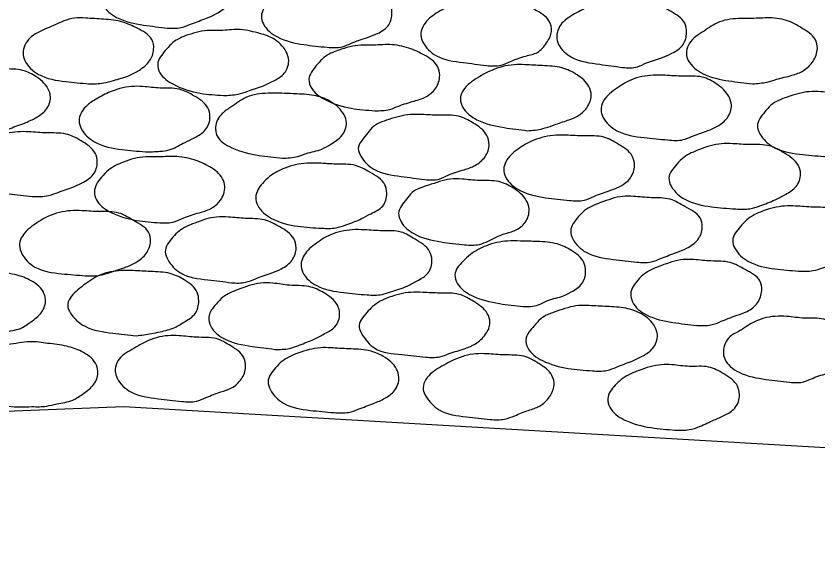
# Model space of a CAD drawing. Extents: x 634177 to 635904, y 289936 to 290970.
# Drawn here: x 635735.458 to 635738.349, y 290609.727 to 290611.67 of the extents above; entities that cross this region are included whole.
import ezdxf

# ---------------------------------------------------------------- set-up
doc = ezdxf.new("R2010")
doc.units = 0
doc.layers.add('R_Draft', color=7, linetype='Continuous')

msp = doc.modelspace()

# ---------------------------------------------------------------- linework, layer by layer
at = {"layer": 'R_Draft'}
for p, q in [((635723.7417, 290609.7798), (635735.8463, 290610.262)), ((635735.8463, 290610.262), (635751.2256, 290609.361))]:
    msp.add_line(p, q, dxfattribs=at)
for points in [[(635736.0032, 290611.6265), (635735.9175, 290611.6379), (635735.8204, 290611.6654), (635735.7711, 290611.7115), (635735.763, 290611.7398), (635735.7889, 290611.7907), (635735.818, 290611.8118), (635735.8722, 290611.8425), (635735.9514, 290611.8651), (635735.9927, 290611.8651), (635736.0525, 290611.8587), (635736.1229, 290611.8546), (635736.1787, 290611.8296), (635736.2272, 290611.7859), (635736.2353, 290611.7551), (635736.2192, 290611.7098), (635736.1803, 290611.6791), (635736.1447, 290611.6629), (635736.0906, 290611.6419), (635736.0525, 290611.629), (635736.0032, 290611.6265)], [(635736.5791, 290611.5578), (635736.495, 290611.5675), (635736.4003, 290611.595), (635736.3494, 290611.6419), (635736.3421, 290611.6694), (635736.3696, 290611.722), (635736.3931, 290611.7438), (635736.4505, 290611.7737), (635736.5273, 290611.7948), (635736.5702, 290611.7948), (635736.6341, 290611.7907), (635736.7037, 290611.7851), (635736.7546, 290611.7584), (635736.8056, 290611.7187), (635736.8128, 290611.6823), (635736.8015, 290611.6387), (635736.7603, 290611.6071), (635736.7247, 290611.5934), (635736.6648, 290611.5715), (635736.6341, 290611.5594), (635736.5791, 290611.5578)], [(635737.1534, 290611.4915), (635737.0693, 290611.5028), (635736.973, 290611.527), (635736.9245, 290611.5764), (635736.9172, 290611.6007), (635736.9431, 290611.6573), (635736.9657, 290611.6759), (635737.0231, 290611.7066), (635737.1032, 290611.7293), (635737.1445, 290611.7293), (635737.2068, 290611.7252), (635737.2771, 290611.7196), (635737.3305, 290611.6921), (635737.379, 290611.6532), (635737.3879, 290611.616), (635737.3701, 290611.5732), (635737.337, 290611.5392), (635737.2957, 290611.5262), (635737.2399, 290611.506), (635737.2068, 290611.4931), (635737.1534, 290611.4915)], [(635737.6443, 290611.485), (635737.5618, 290611.4963), (635737.4607, 290611.5222), (635737.4138, 290611.5683), (635737.4073, 290611.5974), (635737.4308, 290611.65), (635737.4583, 290611.6702), (635737.5125, 290611.6993), (635737.5926, 290611.7236), (635737.6363, 290611.7236), (635737.6977, 290611.7171), (635737.7673, 290611.7123), (635737.819, 290611.6864), (635737.8684, 290611.6451), (635737.8749, 290611.6104), (635737.8627, 290611.5675), (635737.8223, 290611.5359), (635737.7883, 290611.5206), (635737.7301, 290611.5012), (635737.6977, 290611.4874), (635737.6443, 290611.485)], [(635735.7193, 290611.4259), (635735.6368, 290611.434), (635735.5389, 290611.4599), (635735.4896, 290611.5101), (635735.4831, 290611.5359), (635735.5074, 290611.5909), (635735.5325, 290611.6087), (635735.5923, 290611.6362), (635735.6683, 290611.6629), (635735.7088, 290611.6629), (635735.7735, 290611.6589), (635735.843, 290611.6484), (635735.894, 290611.6265), (635735.9466, 290611.5869), (635735.9539, 290611.5497), (635735.9393, 290611.5093), (635735.9005, 290611.4745), (635735.8633, 290611.4551), (635735.8091, 290611.4381), (635735.7735, 290611.4292), (635735.7193, 290611.4259)], [(635738.1127, 290611.4259), (635738.0277, 290611.4365), (635737.9347, 290611.4623), (635737.8813, 290611.5101), (635737.8741, 290611.5343), (635737.9016, 290611.5909), (635737.9315, 290611.612), (635737.9841, 290611.6451), (635738.0625, 290611.6613), (635738.1021, 290611.6613), (635738.1652, 290611.6637), (635738.2348, 290611.6548), (635738.2922, 290611.6257), (635738.3383, 290611.5869), (635738.3464, 290611.5529), (635738.331, 290611.5076), (635738.2963, 290611.4737), (635738.255, 290611.4567), (635738.1992, 290611.4421), (635738.1652, 290611.4324), (635738.1127, 290611.4259)], [(635736.2054, 290611.3839), (635736.1221, 290611.392), (635736.025, 290611.4243), (635735.9765, 290611.4656), (635735.9684, 290611.4963), (635735.9959, 290611.5457), (635736.0234, 290611.5748), (635736.0776, 290611.6023), (635736.1569, 290611.6184), (635736.1957, 290611.6184), (635736.258, 290611.6217), (635736.3292, 290611.6095), (635736.3842, 290611.5893), (635736.4319, 290611.5408), (635736.44, 290611.5173), (635736.4246, 290611.464), (635736.389, 290611.4381), (635736.3494, 290611.4187), (635736.2928, 290611.3992), (635736.258, 290611.3887), (635736.2054, 290611.3839)], [(635736.7506, 290611.3289), (635736.6656, 290611.3378), (635736.5702, 290611.3701), (635736.5217, 290611.4122), (635736.5136, 290611.4413), (635736.5403, 290611.4915), (635736.5678, 290611.5206), (635736.6212, 290611.5473), (635736.7004, 290611.5651), (635736.7384, 290611.5651), (635736.8048, 290611.5675), (635736.8743, 290611.5545), (635736.9301, 290611.5295), (635736.9779, 290611.4874), (635736.9851, 290611.4567), (635736.9698, 290611.409), (635736.935, 290611.379), (635736.8929, 290611.3637), (635736.8379, 290611.3459), (635736.8048, 290611.3337), (635736.7506, 290611.3289)], [(635735.3513, 290611.2504), (635735.2663, 290611.2609), (635735.1669, 290611.2876), (635735.1175, 290611.3337), (635735.111, 290611.3637), (635735.1377, 290611.413), (635735.1644, 290611.4389), (635735.221, 290611.4648), (635735.2987, 290611.4874), (635735.3408, 290611.4874), (635735.4022, 290611.4801), (635735.4742, 290611.4761), (635735.526, 290611.4543), (635735.5729, 290611.409), (635735.5818, 290611.3782), (635735.5656, 290611.3321), (635735.5292, 290611.3038), (635735.4928, 290611.286), (635735.4362, 290611.265), (635735.4022, 290611.2528), (635735.3513, 290611.2504)], [(635737.3006, 290611.2569), (635737.2173, 290611.2682), (635737.1194, 290611.2965), (635737.0684, 290611.341), (635737.0595, 290611.3717), (635737.0846, 290611.4203), (635737.1154, 290611.4437), (635737.1728, 290611.4745), (635737.2529, 290611.4947), (635737.2925, 290611.4947), (635737.3556, 290611.4915), (635737.4251, 290611.4834), (635737.4801, 290611.4583), (635737.523, 290611.4162), (635737.5311, 290611.3839), (635737.5149, 290611.3394), (635737.4818, 290611.3095), (635737.4405, 290611.2925), (635737.3912, 290611.2755), (635737.3572, 290611.2642), (635737.3006, 290611.2569)], [(635737.8077, 290611.2237), (635737.722, 290611.2318), (635737.6241, 290611.2569), (635737.5732, 290611.3062), (635737.5667, 290611.3321), (635737.591, 290611.3839), (635737.6193, 290611.4065), (635737.6759, 290611.4405), (635737.7543, 290611.4567), (635737.7972, 290611.4567), (635737.8627, 290611.4534), (635737.9315, 290611.4502), (635737.9841, 290611.4243), (635738.0277, 290611.3798), (635738.0366, 290611.3491), (635738.0221, 290611.3038), (635737.9865, 290611.2731), (635737.9468, 290611.2553), (635737.8927, 290611.2359), (635737.8627, 290611.2245), (635737.8077, 290611.2237)], [(635735.9239, 290611.1809), (635735.8398, 290611.189), (635735.7411, 290611.2165), (635735.6926, 290611.2642), (635735.6853, 290611.2925), (635735.7088, 290611.3434), (635735.7403, 290611.3669), (635735.7913, 290611.3944), (635735.8746, 290611.4162), (635735.915, 290611.4162), (635735.9773, 290611.4106), (635736.0453, 290611.4065), (635736.1011, 290611.3815), (635736.1488, 290611.3394), (635736.1569, 290611.3079), (635736.1407, 290611.2609), (635736.1019, 290611.2318), (635736.0671, 290611.2148), (635736.0137, 290611.189), (635735.9765, 290611.1825), (635735.9239, 290611.1809)], [(635738.3699, 290611.1639), (635738.2825, 290611.172), (635738.1863, 290611.1987), (635738.1394, 290611.2456), (635738.1305, 290611.2747), (635738.1563, 290611.324), (635738.179, 290611.3491), (635738.238, 290611.3782), (635738.3165, 290611.3976), (635738.3594, 290611.3976), (635738.4208, 290611.3928), (635738.4912, 290611.3887), (635738.5446, 290611.3653), (635738.5931, 290611.32), (635738.6028, 290611.2892), (635738.5866, 290611.2431), (635738.5494, 290611.2132), (635738.5114, 290611.197), (635738.4548, 290611.176), (635738.4208, 290611.1655), (635738.3699, 290611.1639)], [(635736.4181, 290611.1574), (635736.334, 290611.1679), (635736.2353, 290611.1954), (635736.182, 290611.2399), (635736.1771, 290611.2698), (635736.2006, 290611.3184), (635736.2321, 290611.3418), (635736.2887, 290611.3774), (635736.3664, 290611.392), (635736.4084, 290611.392), (635736.4707, 290611.3895), (635736.5403, 290611.3823), (635736.5928, 290611.3612), (635736.6406, 290611.3135), (635736.6487, 290611.2852), (635736.6325, 290611.2391), (635736.5928, 290611.2084), (635736.5605, 290611.1906), (635736.5039, 290611.1744), (635736.4731, 290611.1639), (635736.4181, 290611.1574)], [(635736.9317, 290611.0806), (635736.846, 290611.0919), (635736.7481, 290611.1178), (635736.7004, 290611.1655), (635736.6915, 290611.1922), (635736.7214, 290611.2431), (635736.7401, 290611.2666), (635736.8015, 290611.2973), (635736.8792, 290611.3151), (635736.9212, 290611.3151), (635736.9827, 290611.3127), (635737.0531, 290611.3087), (635737.1056, 290611.2844), (635737.155, 290611.2399), (635737.1631, 290611.2076), (635737.1485, 290611.1631), (635737.1121, 290611.1315), (635737.0733, 290611.1162), (635737.0159, 290611.0967), (635736.9827, 290611.0822), (635736.9317, 290611.0806)], [(635735.5163, 290611.0199), (635735.4305, 290611.0288), (635735.3335, 290611.0539), (635735.2874, 290611.1016), (635735.2793, 290611.1291), (635735.3027, 290611.1809), (635735.3286, 290611.2043), (635735.3836, 290611.2342), (635735.4637, 290611.2528), (635735.5049, 290611.2528), (635735.5672, 290611.2488), (635735.6368, 290611.2448), (635735.6926, 290611.2205), (635735.7427, 290611.176), (635735.7508, 290611.1437), (635735.7363, 290611.0992), (635735.6958, 290611.0684), (635735.6594, 290611.0523), (635735.6028, 290611.032), (635735.5672, 290611.0215), (635735.5163, 290611.0199)], [(635737.4526, 290611.0053), (635737.3661, 290611.015), (635737.2747, 290611.0417), (635737.2221, 290611.0903), (635737.2157, 290611.1178), (635737.2415, 290611.1687), (635737.2674, 290611.1906), (635737.324, 290611.2221), (635737.4041, 290611.2407), (635737.4405, 290611.2407), (635737.506, 290611.2383), (635737.5764, 290611.2334), (635737.6298, 290611.2076), (635737.6791, 290611.1655), (635737.6872, 290611.1315), (635737.6726, 290611.087), (635737.6363, 290611.0563), (635737.5958, 290611.0401), (635737.5408, 290611.0199), (635737.506, 290611.0062), (635737.4526, 290611.0053)], [(635738.052, 290610.9746), (635737.9646, 290610.9827), (635737.8692, 290611.0094), (635737.8199, 290611.0563), (635737.811, 290611.0854), (635737.8401, 290611.1364), (635737.8652, 290611.1606), (635737.9218, 290611.189), (635738.001, 290611.21), (635738.0415, 290611.21), (635738.103, 290611.2067), (635738.1749, 290611.2019), (635738.2275, 290611.176), (635738.2769, 290611.1331), (635738.2858, 290611.1008), (635738.2696, 290611.0555), (635738.2316, 290611.0272), (635738.1944, 290611.0078), (635738.1394, 290610.9859), (635738.103, 290610.9754), (635738.052, 290610.9746)], [(635735.9765, 290610.9245), (635735.8924, 290610.9334), (635735.7937, 290610.9657), (635735.7476, 290611.0078), (635735.7403, 290611.0369), (635735.7654, 290611.0887), (635735.7913, 290611.1145), (635735.8447, 290611.1437), (635735.9255, 290611.1623), (635735.9652, 290611.1623), (635736.0283, 290611.1639), (635736.0994, 290611.1517), (635736.1561, 290611.1267), (635736.2022, 290611.0838), (635736.2103, 290611.0555), (635736.1941, 290611.0053), (635736.1585, 290610.9754), (635736.1181, 290610.9609), (635736.0622, 290610.9423), (635736.0283, 290610.9285), (635735.9765, 290610.9245)], [(635736.5605, 290610.905), (635736.4739, 290610.9123), (635736.3785, 290610.9406), (635736.3292, 290610.9875), (635736.3219, 290611.0167), (635736.3461, 290611.0668), (635736.372, 290611.0919), (635736.427, 290611.1218), (635736.5055, 290611.1396), (635736.55, 290611.1396), (635736.6114, 290611.1364), (635736.681, 290611.1315), (635736.7328, 290611.1073), (635736.7878, 290611.062), (635736.7942, 290611.032), (635736.7797, 290610.9851), (635736.7368, 290610.9576), (635736.7037, 290610.9398), (635736.647, 290610.9172), (635736.6114, 290610.9067), (635736.5605, 290610.905)], [(635737.0749, 290610.8452), (635736.99, 290610.8557), (635736.8913, 290610.8856), (635736.846, 290610.9285), (635736.8371, 290610.96), (635736.8654, 290611.0094), (635736.8856, 290611.0337), (635736.9447, 290611.0603), (635737.0231, 290611.0822), (635737.066, 290611.0822), (635737.1283, 290611.0773), (635737.1979, 290611.0733), (635737.2512, 290611.049), (635737.2973, 290611.0053), (635737.3071, 290610.9738), (635737.2933, 290610.9261), (635737.2585, 290610.8978), (635737.2173, 290610.8848), (635737.1598, 290610.8589), (635737.1283, 290610.8468), (635737.0749, 290610.8452)], [(635737.6961, 290610.7829), (635737.6104, 290610.7926), (635737.5125, 290610.8185), (635737.4648, 290610.867), (635737.4575, 290610.8945), (635737.4858, 290610.9471), (635737.5076, 290610.9689), (635737.5651, 290610.9973), (635737.6443, 290611.0199), (635737.684, 290611.0199), (635737.7471, 290611.015), (635737.8158, 290611.0094), (635737.8692, 290610.9835), (635737.9234, 290610.9423), (635737.9315, 290610.9091), (635737.9153, 290610.8638), (635737.8749, 290610.8331), (635737.8385, 290610.8177), (635737.7843, 290610.7967), (635737.7471, 290610.7837), (635737.6961, 290610.7829)], [(635735.7072, 290610.7336), (635735.6222, 290610.7409), (635735.526, 290610.7651), (635735.4774, 290610.8161), (635735.4702, 290610.842), (635735.4944, 290610.8945), (635735.5203, 290610.9156), (635735.5745, 290610.9487), (635735.6554, 290610.9681), (635735.6958, 290610.9681), (635735.7597, 290610.9649), (635735.8285, 290610.96), (635735.8835, 290610.9317), (635735.9353, 290610.8913), (635735.9425, 290610.8573), (635735.9272, 290610.8145), (635735.8891, 290610.7813), (635735.8503, 290610.7635), (635735.7921, 290610.7441), (635735.7597, 290610.7352), (635735.7072, 290610.7336)], [(635738.2785, 290610.7506), (635738.1935, 290610.7586), (635738.0981, 290610.7853), (635738.0488, 290610.8331), (635738.0415, 290610.8606), (635738.069, 290610.9115), (635738.0916, 290610.935), (635738.1491, 290610.9665), (635738.2283, 290610.9851), (635738.268, 290610.9851), (635738.331, 290610.9811), (635738.4014, 290610.9762), (635738.4532, 290610.9544), (635738.5058, 290610.9091), (635738.513, 290610.8784), (635738.4985, 290610.8306), (635738.4597, 290610.8031), (635738.4224, 290610.7837), (635738.3666, 290610.7627), (635738.331, 290610.7522), (635738.2785, 290610.7506)], [(635736.2345, 290610.7085), (635736.1488, 290610.719), (635736.0501, 290610.7441), (635736.0048, 290610.7926), (635735.9959, 290610.8193), (635736.0234, 290610.8727), (635736.0453, 290610.8945), (635736.1019, 290610.9237), (635736.1803, 290610.9455), (635736.2232, 290610.9455), (635736.2855, 290610.9406), (635736.3534, 290610.935), (635736.4084, 290610.9099), (635736.4586, 290610.8678), (635736.4675, 290610.8347), (635736.4529, 290610.7902), (635736.4141, 290610.7586), (635736.3769, 290610.7425), (635736.3211, 290610.7231), (635736.2855, 290610.7101), (635736.2345, 290610.7085)], [(635736.7231, 290610.6648), (635736.6381, 290610.6729), (635736.5419, 290610.698), (635736.4917, 290610.7457), (635736.4853, 290610.774), (635736.5103, 290610.8258), (635736.5346, 290610.8468), (635736.5912, 290610.8816), (635736.6689, 290610.8994), (635736.715, 290610.8994), (635736.7773, 290610.8961), (635736.846, 290610.8913), (635736.8962, 290610.8654), (635736.9487, 290610.8217), (635736.9568, 290610.7902), (635736.9431, 290610.7441), (635736.9034, 290610.715), (635736.8678, 290610.6964), (635736.808, 290610.6761), (635736.7773, 290610.6664), (635736.7231, 290610.6648)], [(635737.2852, 290610.6228), (635737.2003, 290610.6333), (635737.1008, 290610.6624), (635737.0482, 290610.7069), (635737.0401, 290610.7376), (635737.0684, 290610.7853), (635737.0959, 290610.8104), (635737.1534, 290610.842), (635737.2294, 290610.8589), (635737.2763, 290610.8589), (635737.337, 290610.8573), (635737.4082, 290610.8484), (635737.4583, 290610.8258), (635737.5044, 290610.7813), (635737.5109, 290610.7506), (635737.4979, 290610.7053), (635737.4591, 290610.6753), (635737.4251, 290610.6592), (635737.3685, 290610.6422), (635737.3402, 290610.6284), (635737.2852, 290610.6228)], [(635737.9121, 290610.5548), (635737.8255, 290610.5653), (635737.7301, 290610.5928), (635737.6799, 290610.6397), (635737.6735, 290610.6681), (635737.7001, 290610.719), (635737.7236, 290610.7409), (635737.7827, 290610.77), (635737.8627, 290610.7918), (635737.9016, 290610.7918), (635737.963, 290610.787), (635738.0318, 290610.7813), (635738.086, 290610.7562), (635738.1394, 290610.715), (635738.1458, 290610.6802), (635738.1305, 290610.6365), (635738.0932, 290610.605), (635738.0568, 290610.5912), (635738.0002, 290610.5694), (635737.963, 290610.5564), (635737.9121, 290610.5548)], [(635735.3263, 290610.5206), (635735.2422, 290610.5222), (635735.1508, 290610.5545), (635735.0974, 290610.5998), (635735.0918, 290610.6257), (635735.1136, 290610.6815), (635735.1452, 290610.705), (635735.1985, 290610.7317), (635735.2802, 290610.7503), (635735.3191, 290610.7543), (635735.383, 290610.7487), (635735.4517, 290610.7382), (635735.5051, 290610.7195), (635735.5552, 290610.6767), (635735.5641, 290610.6484), (635735.5496, 290610.6015), (635735.5116, 290610.5675), (635735.4735, 290610.544), (635735.4161, 290610.5303), (635735.3797, 290610.5222), (635735.3263, 290610.5206)], [(635735.8908, 290610.5176), (635735.8066, 290610.5265), (635735.7064, 290610.5516), (635735.6538, 290610.5993), (635735.6441, 290610.626), (635735.674, 290610.677), (635735.7015, 290610.6996), (635735.7597, 290610.736), (635735.8382, 290610.7522), (635735.8803, 290610.7522), (635735.9425, 290610.7489), (635736.0137, 290610.7417), (635736.0639, 290610.719), (635736.1108, 290610.6737), (635736.1164, 290610.6438), (635736.1035, 290610.5977), (635736.0655, 290610.5678), (635736.0299, 290610.5475), (635735.9773, 290610.5314), (635735.9458, 290610.5249), (635735.8908, 290610.5176)], [(635736.3906, 290610.4683), (635736.3089, 290610.4788), (635736.207, 290610.5071), (635736.1601, 290610.5516), (635736.1528, 290610.5839), (635736.1787, 290610.6317), (635736.2038, 290610.6567), (635736.2588, 290610.6842), (635736.3389, 290610.7069), (635736.3834, 290610.7069), (635736.4432, 290610.6996), (635736.5136, 290610.6947), (635736.5662, 290610.6729), (635736.6163, 290610.6276), (635736.6244, 290610.5977), (635736.6074, 290610.55), (635736.5702, 290610.5249), (635736.5322, 290610.5047), (635736.4788, 290610.4836), (635736.4432, 290610.4715), (635736.3906, 290610.4683)], [(635736.935, 290610.44), (635736.8484, 290610.4497), (635736.7506, 290610.4723), (635736.7037, 290610.5249), (635736.6948, 290610.5475), (635736.7223, 290610.6009), (635736.7433, 290610.6228), (635736.8023, 290610.6559), (635736.8808, 290610.6737), (635736.9245, 290610.6737), (635736.9851, 290610.6713), (635737.0555, 290610.6664), (635737.1081, 290610.6406), (635737.1566, 290610.5977), (635737.1663, 290610.5653), (635737.1501, 290610.5225), (635737.1137, 290610.4885), (635737.0765, 290610.4715), (635737.0191, 290610.4529), (635736.9851, 290610.4416), (635736.935, 290610.44)], [(635737.536, 290610.3906), (635737.4478, 290610.3995), (635737.3556, 290610.4278), (635737.3022, 290610.4739), (635737.2957, 290610.5039), (635737.3257, 290610.5532), (635737.3491, 290610.5783), (635737.4073, 290610.6058), (635737.4858, 290610.626), (635737.5238, 290610.626), (635737.5877, 290610.6228), (635737.6557, 290610.6163), (635737.7123, 290610.5961), (635737.7608, 290610.5492), (635737.7697, 290610.5208), (635737.7527, 290610.4715), (635737.7179, 290610.4448), (635737.6783, 290610.4262), (635737.6225, 290610.4044), (635737.5877, 290610.3922), (635737.536, 290610.3906)], [(635738.2461, 290610.3494), (635738.1612, 290610.3599), (635738.0641, 290610.3858), (635738.0124, 290610.4335), (635738.0075, 290610.4602), (635738.031, 290610.5136), (635738.0617, 290610.5322), (635738.1151, 290610.5653), (635738.1944, 290610.5872), (635738.2364, 290610.5872), (635738.2995, 290610.5807), (635738.3699, 290610.5767), (635738.4208, 290610.55), (635738.471, 290610.5087), (635738.4766, 290610.4739), (635738.4629, 290610.4319), (635738.4257, 290610.3995), (635738.3869, 290610.3833), (635738.331, 290610.3647), (635738.2995, 290610.3518), (635738.2461, 290610.3494)], [(635736.055, 290610.2806), (635735.97, 290610.2903), (635735.8722, 290610.3146), (635735.822, 290610.3647), (635735.8155, 290610.389), (635735.8398, 290610.4448), (635735.8681, 290610.4634), (635735.9255, 290610.4958), (635736.0056, 290610.5176), (635736.0453, 290610.5176), (635736.1083, 290610.5119), (635736.1787, 290610.5071), (635736.2321, 290610.4804), (635736.2782, 290610.44), (635736.2855, 290610.4052), (635736.2701, 290610.3615), (635736.2345, 290610.3292), (635736.1957, 290610.3146), (635736.1431, 290610.2944), (635736.1083, 290610.2814), (635736.055, 290610.2806)], [(635735.5151, 290610.2618), (635735.431, 290610.2635), (635735.3396, 290610.2958), (635735.2862, 290610.3411), (635735.2806, 290610.367), (635735.3024, 290610.4228), (635735.334, 290610.4463), (635735.3873, 290610.4729), (635735.469, 290610.4915), (635735.5079, 290610.4956), (635735.5718, 290610.4899), (635735.6405, 290610.4794), (635735.6939, 290610.4608), (635735.744, 290610.4179), (635735.7529, 290610.3896), (635735.7384, 290610.3427), (635735.7004, 290610.3087), (635735.6623, 290610.2853), (635735.6049, 290610.2715), (635735.5685, 290610.2635), (635735.5151, 290610.2618)], [(635736.6034, 290610.2402), (635736.5184, 290610.2483), (635736.4222, 290610.2741), (635736.3745, 290610.3227), (635736.3664, 290610.351), (635736.3931, 290610.4011), (635736.4165, 290610.4246), (635736.4739, 290610.4545), (635736.5548, 290610.4739), (635736.5928, 290610.4739), (635736.6567, 290610.4699), (635736.7271, 290610.4642), (635736.7805, 290610.4432), (635736.8298, 290610.3971), (635736.8379, 290610.368), (635736.8217, 290610.3194), (635736.7878, 290610.2919), (635736.7465, 290610.2733), (635736.6915, 290610.2523), (635736.6567, 290610.241), (635736.6034, 290610.2402)], [(635737.1671, 290610.2151), (635737.0814, 290610.2248), (635736.9827, 290610.2499), (635736.935, 290610.2992), (635736.9253, 290610.3235), (635736.9512, 290610.3785), (635736.9787, 290610.3987), (635737.0361, 290610.4303), (635737.1154, 290610.4521), (635737.155, 290610.4521), (635737.2189, 290610.4481), (635737.2884, 290610.4432), (635737.3443, 290610.4157), (635737.3896, 290610.3744), (635737.3976, 290610.3389), (635737.3807, 290610.2968), (635737.3451, 290610.2636), (635737.3054, 290610.2483), (635737.2553, 290610.2289), (635737.2189, 290610.2167), (635737.1671, 290610.2151)], [(635737.8344, 290610.1771), (635737.7471, 290610.186), (635737.65, 290610.2143), (635737.5982, 290610.2596), (635737.591, 290610.2903), (635737.6176, 290610.3389), (635737.6468, 290610.3647), (635737.7034, 290610.3922), (635737.7843, 290610.4125), (635737.8223, 290610.4125), (635737.8846, 290610.4068), (635737.9541, 290610.4044), (635738.0091, 290610.3801), (635738.0585, 290610.3356), (635738.0657, 290610.3057), (635738.0488, 290610.2564), (635738.0116, 290610.2305), (635737.9743, 290610.2135), (635737.9218, 290610.19), (635737.8846, 290610.1787), (635737.8344, 290610.1771)]]:
    msp.add_spline(points, degree=3, dxfattribs=at)

doc.saveas('drawing.dxf')
